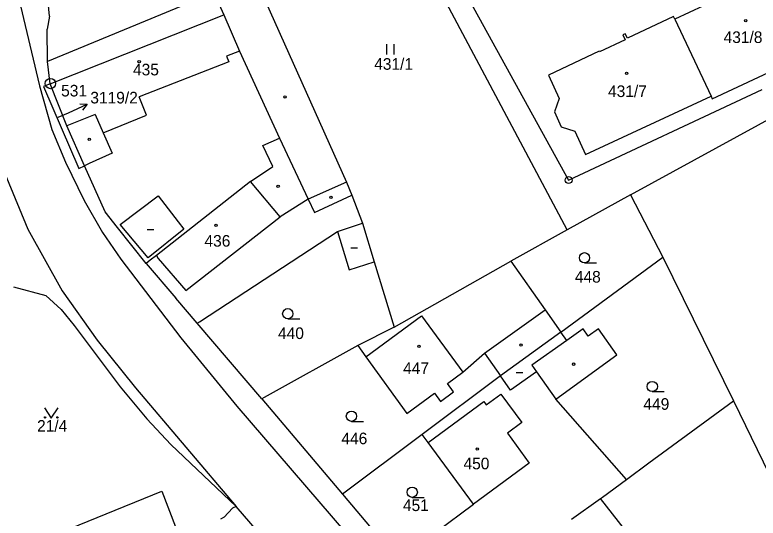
# Model space of a CAD drawing. Extents: x -736345 to -729997, y -1130177 to -1122501.
# Drawn here: x -733562.4 to -733453.6, y -1126965.1 to -1126891.5 of the extents above; entities that cross this region are included whole.
import ezdxf

# ---------------------------------------------------------------- set-up
doc = ezdxf.new("R2010")
doc.units = 0
for name, color, linetype in [('Vrstva 1', 7, 'Continuous'), ('Vrstva 16', 7, 'Continuous'), ('Vrstva 17', 7, 'Continuous'), ('Vrstva 18', 7, 'Continuous'), ('Vrstva 19', 7, 'Continuous'), ('Vrstva 25', 7, 'Continuous'), ('Vrstva 4', 7, 'Continuous')]:
    doc.layers.add(name, color=color, linetype=linetype)

msp = doc.modelspace()

# ---------------------------------------------------------------- linework, layer by layer
at = {"layer": 'Vrstva 1'}
for points in [[(-733507.72, -1126867.83), (-733481.35, -1126915.66)], [(-733481.57, -1126922.97), (-733506.87, -1126875.31)], [(-733557.34, -1126891.69), (-733558.47, -1126879.71)], [(-733526.94, -1126886.77), (-733513.88, -1126915.99)], [(-733561.87, -1126889.08), (-733558.82, -1126901.87)], [(-733534.39, -1126888.65), (-733557.67, -1126898.33)], [(-733461.59, -1126890.16), (-733465.78, -1126892.13)], [(-733557.34, -1126891.69), (-733557.69, -1126893.58)], [(-733465.97, -1126891.72), (-733472.72, -1126894.9)], [(-733465.78, -1126892.13), (-733465.97, -1126891.72)], [(-733465.78, -1126892.13), (-733460.5, -1126903.37)], [(-733557.67, -1126898.33), (-733557.69, -1126893.58)], [(-733473.06, -1126894.25), (-733473.4, -1126894.42)], [(-733473.4, -1126894.42), (-733473.05, -1126895.16)], [(-733472.72, -1126894.9), (-733473.06, -1126894.25)], [(-733473.05, -1126895.16), (-733476.82, -1126896.91)], [(-733476.88, -1126896.82), (-733484.32, -1126900.3)], [(-733476.82, -1126896.91), (-733476.88, -1126896.82)], [(-733460.31, -1126903.77), (-733446.02, -1126897.07)], [(-733557.24, -1126901.56), (-733557.67, -1126898.33)], [(-733484.32, -1126900.3), (-733482.72, -1126903.71)], [(-733558.82, -1126901.87), (-733557, -1126908.27)], [(-733557.24, -1126901.56), (-733558.24, -1126901.98)], [(-733558.24, -1126901.98), (-733553.06, -1126913.97)], [(-733554.84, -1126907.72), (-733557.24, -1126901.56)], [(-733481.35, -1126915.66), (-733453, -1126902.42)], [(-733478.86, -1126911.94), (-733460.5, -1126903.37)], [(-733460.5, -1126903.37), (-733460.31, -1126903.77)], [(-733482.72, -1126903.71), (-733483.44, -1126905.69)], [(-733483.44, -1126905.69), (-733482.42, -1126907.85)], [(-733472.27, -1126917.82), (-733450.41, -1126905.89)], [(-733552.24, -1126913.59), (-733554.84, -1126907.72)], [(-733557, -1126908.27), (-733555.02, -1126913.04)], [(-733482.42, -1126907.85), (-733480.43, -1126908.52)], [(-733480.43, -1126908.52), (-733478.86, -1126911.94)], [(-733565.54, -1126910.82), (-733560.55, -1126922.86)], [(-733555.02, -1126913.04), (-733552.29, -1126918.65)], [(-733553.06, -1126913.97), (-733552.24, -1126913.59)], [(-733549.23, -1126920.3), (-733552.24, -1126913.59)], [(-733527.95, -1126915.89), (-733541.71, -1126926.69)], [(-733523.59, -1126921.04), (-733527.95, -1126915.89)], [(-733513.88, -1126915.99), (-733519.49, -1126918.48)], [(-733513.88, -1126915.99), (-733513.1, -1126917.89)], [(-733519.49, -1126918.48), (-733523.59, -1126921.04)], [(-733513.1, -1126917.89), (-733511.54, -1126921.96)], [(-733472.27, -1126917.82), (-733481.57, -1126922.97)], [(-733472.27, -1126917.82), (-733467.57, -1126926.96)], [(-733552.29, -1126918.65), (-733549.6, -1126923.35)], [(-733547.38, -1126922.63), (-733549.23, -1126920.3)], [(-733560.55, -1126922.86), (-733555.52, -1126931.9)], [(-733543.22, -1126927.88), (-733547.38, -1126922.63)], [(-733511.54, -1126921.96), (-733509.81, -1126927.62)], [(-733481.57, -1126922.97), (-733489.82, -1126927.53)], [(-733549.6, -1126923.35), (-733546.9, -1126927.26)], [(-733535.41, -1126936.42), (-733515.2, -1126923.17)], [(-733515.2, -1126923.17), (-733513.5, -1126928.81)], [(-733546.9, -1126927.26), (-733538.15, -1126938.75)], [(-733541.71, -1126926.69), (-733542.63, -1126927.41)], [(-733482.47, -1126937.95), (-733467.57, -1126926.96)], [(-733467.57, -1126926.96), (-733457.23, -1126947.96)], [(-733542.63, -1126927.41), (-733543.22, -1126927.88)], [(-733543.22, -1126927.88), (-733538.86, -1126932.96)], [(-733513.5, -1126928.81), (-733509.81, -1126927.62)], [(-733509.81, -1126927.62), (-733506.88, -1126937.19)], [(-733506.88, -1126937.19), (-733489.82, -1126927.53)], [(-733489.82, -1126927.53), (-733484.8, -1126934.65)], [(-733562.63, -1126931.28), (-733557.89, -1126932.56)], [(-733557.89, -1126932.56), (-733555.66, -1126934.59)], [(-733555.52, -1126931.9), (-733550.39, -1126939.11)], [(-733535.72, -1126936.62), (-733538.86, -1126932.96)], [(-733555.66, -1126934.59), (-733553.75, -1126936.94)], [(-733484.8, -1126934.65), (-733482.47, -1126937.95)], [(-733553.75, -1126936.94), (-733546.99, -1126945.91)], [(-733535.72, -1126936.62), (-733535.41, -1126936.42)], [(-733526.25, -1126947.67), (-733535.72, -1126936.62)], [(-733506.88, -1126937.19), (-733512.2, -1126939.9)], [(-733482.47, -1126937.95), (-733491.34, -1126944.32)], [(-733481.63, -1126939.15), (-733482.47, -1126937.95)], [(-733479.21, -1126937.44), (-733481.63, -1126939.15)], [(-733478.48, -1126938.5), (-733479.21, -1126937.44)], [(-733476.98, -1126937.46), (-733478.48, -1126938.5)], [(-733474.27, -1126941.23), (-733476.98, -1126937.46)], [(-733550.39, -1126939.11), (-733544.79, -1126946.08)], [(-733538.15, -1126938.75), (-733529.95, -1126948.76)], [(-733512.2, -1126939.9), (-733525.95, -1126947.51)], [(-733512.2, -1126939.9), (-733511.02, -1126941.54)], [(-733496.85, -1126943.79), (-733493.68, -1126941)], [(-733493.68, -1126941), (-733491.34, -1126944.32)], [(-733483.2, -1126947.72), (-733474.27, -1126941.23)], [(-733511.02, -1126941.54), (-733505.02, -1126949.85)], [(-733491.34, -1126944.32), (-733502.8, -1126952.9)], [(-733499.1, -1126945.45), (-733496.85, -1126943.79)], [(-733498.21, -1126946.65), (-733499.1, -1126945.45)], [(-733546.99, -1126945.91), (-733543.1, -1126950.62)], [(-733544.79, -1126946.08), (-733530.02, -1126963.43)], [(-733505.02, -1126949.85), (-733501, -1126946.87)], [(-733501, -1126946.87), (-733500.12, -1126948.06)], [(-733500.12, -1126948.06), (-733498.21, -1126946.65)], [(-733525.95, -1126947.51), (-733526.25, -1126947.67)], [(-733526.25, -1126947.67), (-733514.48, -1126961.65)], [(-733472.87, -1126959.47), (-733483.2, -1126947.72)], [(-733469.62, -1126957.05), (-733457.23, -1126947.96)], [(-733457.23, -1126947.96), (-733449.4, -1126964.03)], [(-733529.95, -1126948.76), (-733501.99, -1126981.18)], [(-733543.1, -1126950.62), (-733539.59, -1126954.36)], [(-733502.8, -1126952.9), (-733514.48, -1126961.65)], [(-733501.93, -1126954.07), (-733502.8, -1126952.9)], [(-733539.59, -1126954.36), (-733530.02, -1126963.43)], [(-733495.26, -1126963.12), (-733501.93, -1126954.07)], [(-733472.87, -1126959.47), (-733469.62, -1126957.05)], [(-733476.37, -1126962.09), (-733472.87, -1126959.47)], [(-733559.85, -1126968.91), (-733540.91, -1126961.22)], [(-733540.91, -1126961.22), (-733538.92, -1126966.43)], [(-733514.48, -1126961.65), (-733506.31, -1126971.3)], [(-733476.66, -1126962.26), (-733476.37, -1126962.09)], [(-733506.31, -1126971.3), (-733495.26, -1126963.12)], [(-733480.91, -1126965.32), (-733476.66, -1126962.26)], [(-733470.18, -1126970.55), (-733476.66, -1126962.26)], [(-733530.55, -1126963.69), (-733531.8, -1126965.01)], [(-733530.02, -1126963.43), (-733530.55, -1126963.69)], [(-733508.11, -1126988.8), (-733530.02, -1126963.43)], [(-733531.8, -1126965.01), (-733532.3, -1126965.28)]]:
    msp.add_lwpolyline(points, dxfattribs=at)
at = {"layer": 'Vrstva 16'}
msp.add_lwpolyline([(-733556.08, -1126906.48), (-733554.56, -1126905.8)], dxfattribs=at)
at = {"layer": 'Vrstva 25'}
for points in [[(-733507.947, -1126897.285), (-733507.947, -1126895.785)], [(-733506.913, -1126897.285), (-733506.913, -1126895.785)], [(-733554.56, -1126905.8), (-733551.822, -1126904.576)], [(-733552.939, -1126904.527), (-733551.822, -1126904.576), (-733552.531, -1126905.44)], [(-733543.06, -1126922.91), (-733542.06, -1126922.91)], [(-733513.26, -1126925.6), (-733512.26, -1126925.6)], [(-733479.02, -1126927.79), (-733477.27, -1126927.79)], [(-733522.47, -1126935.97), (-733520.72, -1126935.97)], [(-733489.03, -1126943.81), (-733488.03, -1126943.81)], [(-733469.1, -1126946.63), (-733467.35, -1126946.63)], [(-733558.1, -1126949), (-733557.1, -1126950.5), (-733556.1, -1126949)], [(-733513.15, -1126950.98), (-733511.4, -1126950.98)], [(-733504.25, -1126962.11), (-733502.5, -1126962.11)]]:
    msp.add_lwpolyline(points, dxfattribs=at)
for centre, radius in [((-733455.42, -1126892.33), 0.175), ((-733544.23, -1126898.35), 0.175), ((-733472.86, -1126900.06), 0.175), ((-733557.23, -1126901.54), 0.75), ((-733557.23, -1126901.54), 0.032), ((-733522.86, -1126903.5), 0.175), ((-733551.53, -1126909.69), 0.175), ((-733481.35, -1126915.66), 0.5), ((-733523.88, -1126916.6), 0.175), ((-733481.35, -1126915.66), 0.032), ((-733516.15, -1126918.18), 0.175), ((-733532.98, -1126922.27), 0.175), ((-733479.02, -1126927.04), 0.75), ((-733522.47, -1126935.22), 0.75), ((-733503.26, -1126940.01), 0.175), ((-733488.32, -1126939.82), 0.175), ((-733480.63, -1126942.61), 0.175), ((-733469.1, -1126945.88), 0.75), ((-733513.15, -1126950.23), 0.75), ((-733558, -1126950.4), 0.1), ((-733556.2, -1126950.4), 0.1), ((-733494.72, -1126955.04), 0.175), ((-733504.25, -1126961.36), 0.75)]:
    msp.add_circle(centre, radius, dxfattribs=at)
at = {"layer": 'Vrstva 4'}
for points in [[(-733532.79, -1126889.34), (-733531.83, -1126891.5)], [(-733557.24, -1126901.56), (-733531.83, -1126891.5)], [(-733531.83, -1126891.5), (-733529.55, -1126896.8)], [(-733529.55, -1126896.8), (-733531.44, -1126897.51)], [(-733529.55, -1126896.8), (-733523.66, -1126909.52)], [(-733531.44, -1126897.51), (-733531.12, -1126898.35)], [(-733531.12, -1126898.35), (-733544.22, -1126903.5)], [(-733543.16, -1126906.18), (-733544.22, -1126903.5)], [(-733550.65, -1126906.06), (-733554.84, -1126907.72)], [(-733550.65, -1126906.06), (-733549.49, -1126908.73)], [(-733549.49, -1126908.73), (-733543.16, -1126906.18)], [(-733549.49, -1126908.73), (-733548.18, -1126911.75)], [(-733526.12, -1126910.61), (-733523.66, -1126909.52)], [(-733523.66, -1126909.52), (-733519.49, -1126918.48)], [(-733524.64, -1126913.7), (-733526.12, -1126910.61)], [(-733548.18, -1126911.75), (-733551.53, -1126913.25)], [(-733551.53, -1126913.25), (-733552.24, -1126913.59)], [(-733527.95, -1126915.89), (-733524.64, -1126913.7)], [(-733546.99, -1126922.16), (-733541.47, -1126917.99)], [(-733541.47, -1126917.99), (-733538.52, -1126921.77)], [(-733519.49, -1126918.48), (-733518.58, -1126920.4)], [(-733518.58, -1126920.4), (-733513.1, -1126917.89)], [(-733538.52, -1126921.77), (-733537.69, -1126922.84)], [(-733537.41, -1126931.83), (-733523.59, -1126921.04)], [(-733542.93, -1126927.05), (-733546.99, -1126922.16)], [(-733537.69, -1126922.84), (-733542.93, -1126927.05)], [(-733515.2, -1126923.17), (-733511.54, -1126921.96)], [(-733541.71, -1126926.69), (-733541.43, -1126927.12)], [(-733541.43, -1126927.12), (-733537.41, -1126931.83)], [(-733493.68, -1126941), (-733484.8, -1126934.65)], [(-733511.02, -1126941.54), (-733502.88, -1126935.53)], [(-733502.88, -1126935.53), (-733496.85, -1126943.79)], [(-733481.63, -1126939.15), (-733486.73, -1126942.75)], [(-733486.73, -1126942.75), (-733486.04, -1126943.72)], [(-733489.88, -1126946.44), (-733491.34, -1126944.32)], [(-733486.04, -1126943.72), (-733489.88, -1126946.44)], [(-733486.04, -1126943.72), (-733483.2, -1126947.72)], [(-733493.43, -1126948.56), (-733491.29, -1126946.99)], [(-733491.29, -1126946.99), (-733488.21, -1126951.17)], [(-733501.93, -1126954.07), (-733493.78, -1126948.08)], [(-733493.78, -1126948.08), (-733493.43, -1126948.56)], [(-733488.21, -1126951.17), (-733490.32, -1126952.69)], [(-733490.32, -1126952.69), (-733487.12, -1126957.12)], [(-733487.12, -1126957.12), (-733495.26, -1126963.12)]]:
    msp.add_lwpolyline(points, dxfattribs=at)

# ---------------------------------------------------------------- texts
at = {"layer": 'Vrstva 16'}
msp.add_text('3119/2', height=1.7, dxfattribs=at).set_placement((-733551.38, -1126904.45))
at = {"layer": 'Vrstva 17'}
msp.add_text('531', height=1.7, dxfattribs=at).set_placement((-733555.66, -1126903.43))
at = {"layer": 'Vrstva 18'}
for s, height, p in [('431/1', 1.7, (-733509.82, -1126899.52)), ('3119/2', 0.1, (-733555.88, -1126906.28)), ('448', 1.7, (-733480.44, -1126930.67)), ('440', 1.7, (-733523.9, -1126938.93)), ('449', 1.7, (-733470.4, -1126949.29)), ('21/4', 1.7, (-733559.18, -1126952.5)), ('446', 1.7, (-733514.62, -1126954.33)), ('451', 1.7, (-733505.61, -1126964.11))]:
    msp.add_text(s, height=height, dxfattribs=at).set_placement(p)
at = {"layer": 'Vrstva 19'}
for s, p in [('431/8', (-733458.66, -1126895.6)), ('435', (-733545.13, -1126900.34)), ('431/7', (-733475.58, -1126903.51)), ('436', (-733534.67, -1126925.41)), ('447', (-733505.58, -1126944.04)), ('450', (-733496.74, -1126958))]:
    msp.add_text(s, height=1.7, dxfattribs=at).set_placement(p)

doc.saveas('drawing.dxf')
